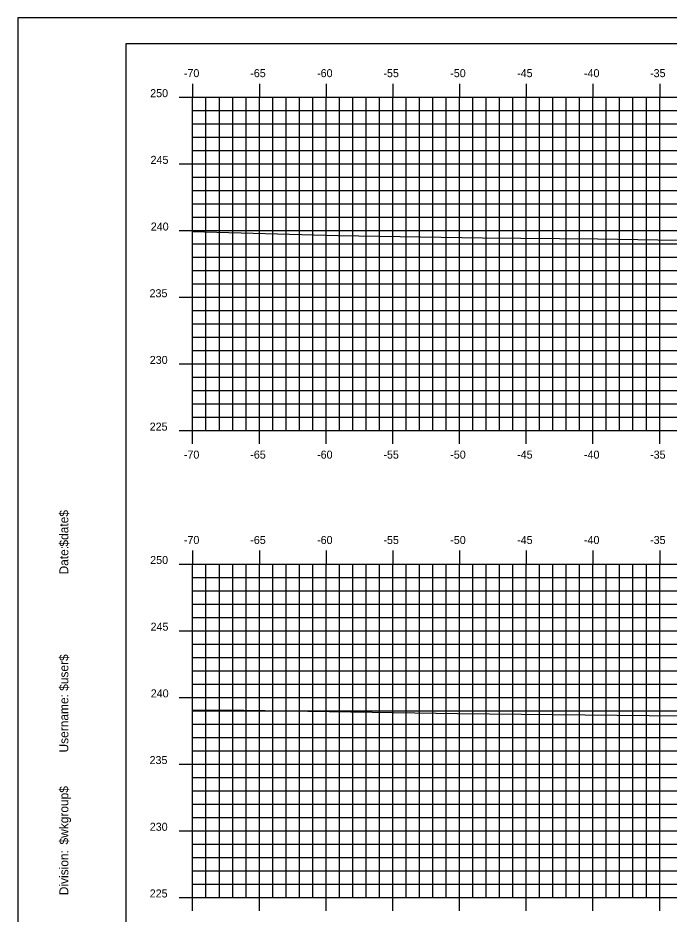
# Model space of a CAD drawing. Extents: x 1160718 to 1173142, y 616002 to 617630.
# Drawn here: x 1167440 to 1167488.8, y 616656.7 to 616723.9 of the extents above; entities that cross this region are included whole.
import ezdxf

# ---------------------------------------------------------------- set-up
doc = ezdxf.new("R2010")
doc.units = 0
for name, color, linetype in [('BORDER', 7, 'Continuous'), ('H_V ANNOTATION', 7, 'Continuous'), ('MAJOR', 7, 'Continuous'), ('MINOR', 7, 'Continuous'), ('PLOT BOUNDARY', 7, 'Continuous'), ('S_Roadway_Centerline', 7, 'Continuous')]:
    doc.layers.add(name, color=color, linetype=linetype)

msp = doc.modelspace()

# ---------------------------------------------------------------- linework, layer by layer
at = {"layer": 'BORDER'}
for p, q in [((1167608.072, 616721.928), (1167448.072, 616721.928)), ((1167448.072, 616721.928), (1167448.072, 616616.928))]:
    msp.add_line(p, q, dxfattribs=at)
at = {"layer": 'MAJOR'}
for p, q in [((1167453.072, 616718.93), (1167453.072, 616717.928)), ((1167458.072, 616718.93), (1167458.072, 616717.928)), ((1167463.072, 616718.93), (1167463.072, 616717.928)), ((1167468.072, 616718.93), (1167468.072, 616717.928)), ((1167473.072, 616718.93), (1167473.072, 616717.928)), ((1167478.072, 616718.93), (1167478.072, 616717.928)), ((1167483.072, 616718.93), (1167483.072, 616717.928)), ((1167488.072, 616718.93), (1167488.072, 616717.928)), ((1167452.07, 616717.928), (1167453.072, 616717.928)), ((1167453.072, 616717.928), (1167593.072, 616717.928)), ((1167453.072, 616692.928), (1167453.072, 616717.928)), ((1167453.072, 616692.928), (1167453.072, 616717.928)), ((1167453.072, 616717.928), (1167593.072, 616717.928)), ((1167458.072, 616692.928), (1167458.072, 616717.928)), ((1167463.072, 616692.928), (1167463.072, 616717.928)), ((1167468.072, 616692.928), (1167468.072, 616717.928)), ((1167473.072, 616692.928), (1167473.072, 616717.928)), ((1167478.072, 616692.928), (1167478.072, 616717.928)), ((1167483.072, 616692.928), (1167483.072, 616717.928)), ((1167488.072, 616692.928), (1167488.072, 616717.928)), ((1167452.07, 616712.928), (1167453.072, 616712.928)), ((1167453.072, 616712.928), (1167593.072, 616712.928)), ((1167452.07, 616707.928), (1167453.072, 616707.928)), ((1167453.072, 616707.928), (1167593.072, 616707.928)), ((1167452.07, 616702.928), (1167453.072, 616702.928)), ((1167453.072, 616702.928), (1167593.072, 616702.928)), ((1167452.07, 616697.928), (1167453.072, 616697.928)), ((1167453.072, 616697.928), (1167593.072, 616697.928)), ((1167452.07, 616692.928), (1167453.072, 616692.928)), ((1167453.072, 616692.928), (1167593.072, 616692.928)), ((1167453.072, 616692.928), (1167593.072, 616692.928)), ((1167453.072, 616691.926), (1167453.072, 616692.928)), ((1167458.072, 616691.926), (1167458.072, 616692.928)), ((1167463.072, 616691.926), (1167463.072, 616692.928)), ((1167468.072, 616691.926), (1167468.072, 616692.928)), ((1167473.072, 616691.926), (1167473.072, 616692.928)), ((1167478.072, 616691.926), (1167478.072, 616692.928)), ((1167483.072, 616691.926), (1167483.072, 616692.928)), ((1167488.072, 616691.926), (1167488.072, 616692.928)), ((1167453.072, 616683.93), (1167453.072, 616682.928)), ((1167458.072, 616683.93), (1167458.072, 616682.928)), ((1167463.072, 616683.93), (1167463.072, 616682.928)), ((1167468.072, 616683.93), (1167468.072, 616682.928)), ((1167473.072, 616683.93), (1167473.072, 616682.928)), ((1167478.072, 616683.93), (1167478.072, 616682.928)), ((1167483.072, 616683.93), (1167483.072, 616682.928)), ((1167488.072, 616683.93), (1167488.072, 616682.928)), ((1167452.07, 616682.928), (1167453.072, 616682.928)), ((1167453.072, 616682.928), (1167593.072, 616682.928)), ((1167453.072, 616657.928), (1167453.072, 616682.928)), ((1167453.072, 616657.928), (1167453.072, 616682.928)), ((1167453.072, 616682.928), (1167593.072, 616682.928)), ((1167458.072, 616657.928), (1167458.072, 616682.928)), ((1167463.072, 616657.928), (1167463.072, 616682.928)), ((1167468.072, 616657.928), (1167468.072, 616682.928)), ((1167473.072, 616657.928), (1167473.072, 616682.928)), ((1167478.072, 616657.928), (1167478.072, 616682.928)), ((1167483.072, 616657.928), (1167483.072, 616682.928)), ((1167488.072, 616657.928), (1167488.072, 616682.928)), ((1167452.07, 616677.928), (1167453.072, 616677.928)), ((1167453.072, 616677.928), (1167593.072, 616677.928)), ((1167452.07, 616672.928), (1167453.072, 616672.928)), ((1167453.072, 616672.928), (1167593.072, 616672.928)), ((1167452.07, 616667.928), (1167453.072, 616667.928)), ((1167453.072, 616667.928), (1167593.072, 616667.928)), ((1167452.07, 616662.928), (1167453.072, 616662.928)), ((1167453.072, 616662.928), (1167593.072, 616662.928)), ((1167452.07, 616657.928), (1167453.072, 616657.928)), ((1167453.072, 616657.928), (1167593.072, 616657.928)), ((1167453.072, 616657.928), (1167593.072, 616657.928)), ((1167453.072, 616656.926), (1167453.072, 616657.928)), ((1167458.072, 616656.926), (1167458.072, 616657.928)), ((1167463.072, 616656.926), (1167463.072, 616657.928)), ((1167468.072, 616656.926), (1167468.072, 616657.928)), ((1167473.072, 616656.926), (1167473.072, 616657.928)), ((1167478.072, 616656.926), (1167478.072, 616657.928)), ((1167483.072, 616656.926), (1167483.072, 616657.928)), ((1167488.072, 616656.926), (1167488.072, 616657.928))]:
    msp.add_line(p, q, dxfattribs=at)
at = {"layer": 'MINOR'}
for p, q in [((1167454.072, 616692.928), (1167454.072, 616717.928)), ((1167455.072, 616692.928), (1167455.072, 616717.928)), ((1167456.072, 616692.928), (1167456.072, 616717.928)), ((1167457.072, 616692.928), (1167457.072, 616717.928)), ((1167459.072, 616692.928), (1167459.072, 616717.928)), ((1167460.072, 616692.928), (1167460.072, 616717.928)), ((1167461.072, 616692.928), (1167461.072, 616717.928)), ((1167462.072, 616692.928), (1167462.072, 616717.928)), ((1167464.072, 616692.928), (1167464.072, 616717.928)), ((1167465.072, 616692.928), (1167465.072, 616717.928)), ((1167466.072, 616692.928), (1167466.072, 616717.928)), ((1167467.072, 616692.928), (1167467.072, 616717.928)), ((1167469.072, 616692.928), (1167469.072, 616717.928)), ((1167470.072, 616692.928), (1167470.072, 616717.928)), ((1167471.072, 616692.928), (1167471.072, 616717.928)), ((1167472.072, 616692.928), (1167472.072, 616717.928)), ((1167474.072, 616692.928), (1167474.072, 616717.928)), ((1167475.072, 616692.928), (1167475.072, 616717.928)), ((1167476.072, 616692.928), (1167476.072, 616717.928)), ((1167477.072, 616692.928), (1167477.072, 616717.928)), ((1167479.072, 616692.928), (1167479.072, 616717.928)), ((1167480.072, 616692.928), (1167480.072, 616717.928)), ((1167481.072, 616692.928), (1167481.072, 616717.928)), ((1167482.072, 616692.928), (1167482.072, 616717.928)), ((1167484.072, 616692.928), (1167484.072, 616717.928)), ((1167485.072, 616692.928), (1167485.072, 616717.928)), ((1167486.072, 616692.928), (1167486.072, 616717.928)), ((1167487.072, 616692.928), (1167487.072, 616717.928)), ((1167453.072, 616716.928), (1167593.072, 616716.928)), ((1167453.072, 616716.928), (1167454.074, 616716.928)), ((1167453.072, 616715.928), (1167593.072, 616715.928)), ((1167453.072, 616715.928), (1167454.074, 616715.928)), ((1167453.072, 616714.928), (1167593.072, 616714.928)), ((1167453.072, 616714.928), (1167454.074, 616714.928)), ((1167453.072, 616713.928), (1167593.072, 616713.928)), ((1167453.072, 616713.928), (1167454.074, 616713.928)), ((1167453.072, 616711.928), (1167593.072, 616711.928)), ((1167453.072, 616711.928), (1167454.074, 616711.928)), ((1167453.072, 616710.928), (1167593.072, 616710.928)), ((1167453.072, 616710.928), (1167454.074, 616710.928)), ((1167453.072, 616709.928), (1167593.072, 616709.928)), ((1167453.072, 616709.928), (1167454.074, 616709.928)), ((1167453.072, 616708.928), (1167593.072, 616708.928)), ((1167453.072, 616708.928), (1167454.074, 616708.928)), ((1167453.072, 616706.928), (1167593.072, 616706.928)), ((1167453.072, 616706.928), (1167454.074, 616706.928)), ((1167453.072, 616705.928), (1167593.072, 616705.928)), ((1167453.072, 616705.928), (1167454.074, 616705.928)), ((1167453.072, 616704.928), (1167593.072, 616704.928)), ((1167453.072, 616704.928), (1167454.074, 616704.928)), ((1167453.072, 616703.928), (1167593.072, 616703.928)), ((1167453.072, 616703.928), (1167454.074, 616703.928)), ((1167453.072, 616701.928), (1167593.072, 616701.928)), ((1167453.072, 616701.928), (1167454.074, 616701.928)), ((1167453.072, 616700.928), (1167593.072, 616700.928)), ((1167453.072, 616700.928), (1167454.074, 616700.928)), ((1167453.072, 616699.928), (1167593.072, 616699.928)), ((1167453.072, 616699.928), (1167454.074, 616699.928)), ((1167453.072, 616698.928), (1167593.072, 616698.928)), ((1167453.072, 616698.928), (1167454.074, 616698.928)), ((1167453.072, 616696.928), (1167593.072, 616696.928)), ((1167453.072, 616696.928), (1167454.074, 616696.928)), ((1167453.072, 616695.928), (1167593.072, 616695.928)), ((1167453.072, 616695.928), (1167454.074, 616695.928)), ((1167453.072, 616694.928), (1167593.072, 616694.928)), ((1167453.072, 616694.928), (1167454.074, 616694.928)), ((1167453.072, 616693.928), (1167593.072, 616693.928)), ((1167453.072, 616693.928), (1167454.074, 616693.928)), ((1167454.072, 616657.928), (1167454.072, 616682.928)), ((1167455.072, 616657.928), (1167455.072, 616682.928)), ((1167456.072, 616657.928), (1167456.072, 616682.928)), ((1167457.072, 616657.928), (1167457.072, 616682.928)), ((1167459.072, 616657.928), (1167459.072, 616682.928)), ((1167460.072, 616657.928), (1167460.072, 616682.928)), ((1167461.072, 616657.928), (1167461.072, 616682.928)), ((1167462.072, 616657.928), (1167462.072, 616682.928)), ((1167464.072, 616657.928), (1167464.072, 616682.928)), ((1167465.072, 616657.928), (1167465.072, 616682.928)), ((1167466.072, 616657.928), (1167466.072, 616682.928)), ((1167467.072, 616657.928), (1167467.072, 616682.928)), ((1167469.072, 616657.928), (1167469.072, 616682.928)), ((1167470.072, 616657.928), (1167470.072, 616682.928)), ((1167471.072, 616657.928), (1167471.072, 616682.928)), ((1167472.072, 616657.928), (1167472.072, 616682.928)), ((1167474.072, 616657.928), (1167474.072, 616682.928)), ((1167475.072, 616657.928), (1167475.072, 616682.928)), ((1167476.072, 616657.928), (1167476.072, 616682.928)), ((1167477.072, 616657.928), (1167477.072, 616682.928)), ((1167479.072, 616657.928), (1167479.072, 616682.928)), ((1167480.072, 616657.928), (1167480.072, 616682.928)), ((1167481.072, 616657.928), (1167481.072, 616682.928)), ((1167482.072, 616657.928), (1167482.072, 616682.928)), ((1167484.072, 616657.928), (1167484.072, 616682.928)), ((1167485.072, 616657.928), (1167485.072, 616682.928)), ((1167486.072, 616657.928), (1167486.072, 616682.928)), ((1167487.072, 616657.928), (1167487.072, 616682.928)), ((1167453.072, 616681.928), (1167593.072, 616681.928)), ((1167453.072, 616681.928), (1167454.074, 616681.928)), ((1167453.072, 616680.928), (1167593.072, 616680.928)), ((1167453.072, 616680.928), (1167454.074, 616680.928)), ((1167453.072, 616679.928), (1167593.072, 616679.928)), ((1167453.072, 616679.928), (1167454.074, 616679.928)), ((1167453.072, 616678.928), (1167593.072, 616678.928)), ((1167453.072, 616678.928), (1167454.074, 616678.928)), ((1167453.072, 616676.928), (1167593.072, 616676.928)), ((1167453.072, 616676.928), (1167454.074, 616676.928)), ((1167453.072, 616675.928), (1167593.072, 616675.928)), ((1167453.072, 616675.928), (1167454.074, 616675.928)), ((1167453.072, 616674.928), (1167593.072, 616674.928)), ((1167453.072, 616674.928), (1167454.074, 616674.928)), ((1167453.072, 616673.928), (1167593.072, 616673.928)), ((1167453.072, 616673.928), (1167454.074, 616673.928)), ((1167453.072, 616671.928), (1167593.072, 616671.928)), ((1167453.072, 616671.928), (1167454.074, 616671.928)), ((1167453.072, 616670.928), (1167593.072, 616670.928)), ((1167453.072, 616670.928), (1167454.074, 616670.928)), ((1167453.072, 616669.928), (1167593.072, 616669.928)), ((1167453.072, 616669.928), (1167454.074, 616669.928)), ((1167453.072, 616668.928), (1167593.072, 616668.928)), ((1167453.072, 616668.928), (1167454.074, 616668.928)), ((1167453.072, 616666.928), (1167593.072, 616666.928)), ((1167453.072, 616666.928), (1167454.074, 616666.928)), ((1167453.072, 616665.928), (1167593.072, 616665.928)), ((1167453.072, 616665.928), (1167454.074, 616665.928)), ((1167453.072, 616664.928), (1167593.072, 616664.928)), ((1167453.072, 616664.928), (1167454.074, 616664.928)), ((1167453.072, 616663.928), (1167593.072, 616663.928)), ((1167453.072, 616663.928), (1167454.074, 616663.928)), ((1167453.072, 616661.928), (1167593.072, 616661.928)), ((1167453.072, 616661.928), (1167454.074, 616661.928)), ((1167453.072, 616660.928), (1167593.072, 616660.928)), ((1167453.072, 616660.928), (1167454.074, 616660.928)), ((1167453.072, 616659.928), (1167593.072, 616659.928)), ((1167453.072, 616659.928), (1167454.074, 616659.928)), ((1167453.072, 616658.928), (1167593.072, 616658.928)), ((1167453.072, 616658.928), (1167454.074, 616658.928))]:
    msp.add_line(p, q, dxfattribs=at)
at = {"layer": 'PLOT BOUNDARY'}
msp.add_lwpolyline([(1167439.979, 616613.869), (1167609.979, 616613.869), (1167609.979, 616723.869), (1167439.979, 616723.869)], close=True, dxfattribs=at)
at = {"layer": 'S_Roadway_Centerline'}
for points in [[(1167453.072, 616707.845), (1167463.972, 616707.555), (1167474.798, 616707.387), (1167483.425, 616707.295), (1167502.873, 616706.974), (1167509.922, 616706), (1167513.284, 616705.446), (1167520.922, 616707.427), (1167525.318, 616708.554), (1167527.817, 616708.898), (1167528.521, 616708.945), (1167529.084, 616709.048), (1167529.579, 616709.128), (1167532.562, 616709.236), (1167534.178, 616709.303), (1167535.961, 616709.303), (1167539.22, 616709.3)], [(1167453.072, 616672.006), (1167456.9, 616671.97), (1167472.914, 616671.719), (1167494.458, 616671.486), (1167497.199, 616671.44), (1167498.188, 616671.303), (1167506.884, 616669.866), (1167508.26, 616670.223), (1167519.736, 616673.167), (1167521.022, 616673.344), (1167521.104, 616673.353), (1167521.487, 616673.419), (1167521.699, 616673.421), (1167522.322, 616673.486), (1167523.586, 616673.726), (1167523.92, 616673.74), (1167528.011, 616673.88), (1167530.945, 616673.878), (1167533.044, 616673.875), (1167536.633, 616673.833), (1167538.077, 616673.816)]]:
    msp.add_lwpolyline(points, dxfattribs=at)

# ---------------------------------------------------------------- texts
at = {"layer": 'BORDER'}
for s, p in [('$date$', (1167443.757, 616684.234)), ('Date:', (1167443.757, 616682.145)), ('$user$', (1167443.757, 616673.42)), ('Username:', (1167443.757, 616668.796)), ('$wkgroup$', (1167443.757, 616661.898)), ('Division:', (1167443.757, 616658.095))]:
    msp.add_text(s, height=0.6696, rotation=90, dxfattribs=at).set_placement(p)
at = {"layer": 'H_V ANNOTATION'}
for s, p in [('-70', (1167452.414, 616719.428)), ('-65', (1167457.39, 616719.428)), ('-60', (1167462.398, 616719.428)), ('-55', (1167467.368, 616719.428)), ('-50', (1167472.376, 616719.428)), ('-45', (1167477.39, 616719.428)), ('-40', (1167482.398, 616719.428)), ('-35', (1167487.352, 616719.428)), ('250', (1167449.891, 616717.928)), ('245', (1167449.918, 616712.928)), ('240', (1167449.934, 616707.928)), ('235', (1167449.843, 616702.928)), ('230', (1167449.859, 616697.928)), ('225', (1167449.854, 616692.928)), ('-70', (1167452.414, 616690.828)), ('-65', (1167457.39, 616690.828)), ('-60', (1167462.398, 616690.828)), ('-55', (1167467.368, 616690.828)), ('-50', (1167472.376, 616690.828)), ('-45', (1167477.39, 616690.828)), ('-40', (1167482.398, 616690.828)), ('-35', (1167487.352, 616690.828)), ('-70', (1167452.414, 616684.428)), ('-65', (1167457.39, 616684.428)), ('-60', (1167462.398, 616684.428)), ('-55', (1167467.368, 616684.428)), ('-50', (1167472.376, 616684.428)), ('-45', (1167477.39, 616684.428)), ('-40', (1167482.398, 616684.428)), ('-35', (1167487.352, 616684.428)), ('250', (1167449.891, 616682.928)), ('245', (1167449.918, 616677.928)), ('240', (1167449.934, 616672.928)), ('235', (1167449.843, 616667.928)), ('230', (1167449.859, 616662.928)), ('225', (1167449.854, 616657.928))]:
    msp.add_text(s, height=0.6, dxfattribs=at).set_placement(p)

doc.saveas('drawing.dxf')
